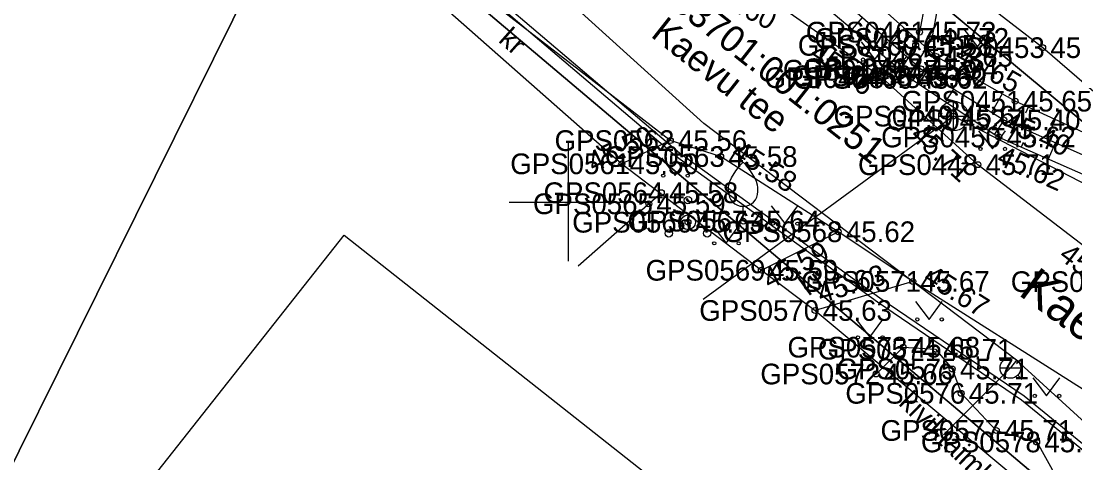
# Model space of a CAD drawing. Extents: x 551623 to 559850, y 6561220 to 6567135.
# Drawn here: x 557031.47 to 557067.16, y 6565491.17 to 6565506.14 of the extents above; entities that cross this region are included whole.
import ezdxf

# ---------------------------------------------------------------- set-up
doc = ezdxf.new("R2010")
doc.units = 0
for name, color, linetype in [('HALJASTUS', 7, 'Continuous'), ('Hoone Elu- või ühiskondlik hoone', 7, 'Continuous'), ('KKAEV', 7, 'Continuous'), ('KORGUS-EH2000', 7, 'Continuous'), ('KTRASS', 7, 'Continuous'), ('MOOTKORG-EH2000', 7, 'Continuous'), ('MOOTMPUNKT', 7, 'Continuous'), ('MOOTNR', 7, 'Continuous'), ('MOOTPIIR', 7, 'Continuous'), ('MPKAABEL', 7, 'Continuous'), ('PIIR', 7, 'Continuous'), ('PUU', 7, 'Continuous'), ('RELJEEF', 7, 'Continuous'), ('TEE', 7, 'Continuous'), ('VKAEV', 7, 'Continuous'), ('VORK', 7, 'Continuous'), ('VTRASS', 7, 'Continuous')]:
    doc.layers.add(name, color=color, linetype=linetype)

msp = doc.modelspace()

# ---------------------------------------------------------------- linework, layer by layer
at = {"layer": 'HALJASTUS'}
for p, q in [((557063.4, 6565505.864), (557063.864, 6565505.257)), ((557063.864, 6565505.257), (557064.309, 6565505.864)), ((557059.921, 6565505.437), (557060.385, 6565504.83)), ((557060.385, 6565504.83), (557060.83, 6565505.437)), ((557063.902, 6565502.412), (557064.366, 6565501.805)), ((557064.366, 6565501.805), (557064.811, 6565502.412)), ((557053.158, 6565501.507), (557053.622, 6565500.9)), ((557053.622, 6565500.9), (557054.067, 6565501.507)), ((557056.872, 6565499.88), (557057.336, 6565499.273)), ((557057.336, 6565499.273), (557057.781, 6565499.88)), ((557054.884, 6565499.213), (557055.348, 6565498.607)), ((557055.348, 6565498.607), (557055.793, 6565499.213)), ((557061.762, 6565496.636), (557062.225, 6565496.03)), ((557062.225, 6565496.03), (557062.671, 6565496.636)), ((557059.752, 6565496.029), (557060.216, 6565495.423)), ((557060.216, 6565495.423), (557060.661, 6565496.029)), ((557065.739, 6565494.046), (557066.203, 6565493.439)), ((557066.203, 6565493.439), (557066.648, 6565494.046))]:
    msp.add_line(p, q, dxfattribs=at)
msp.add_lwpolyline([(557060.429, 6565494.18), (557061.347, 6565495.088), (557062.443, 6565495.021), (557063.008, 6565494.351), (557063.308, 6565493.526), (557064.499, 6565492.268), (557065.868, 6565491.879), (557066.518, 6565490.721), (557068.083, 6565489.944), (557069.505, 6565489.482), (557070.218, 6565488.614), (557070.789, 6565486.914), (557070.598, 6565485.461), (557070.031, 6565483.729), (557068.526, 6565481.213), (557068.127, 6565477.895), (557067.822, 6565475.155), (557066.812, 6565474.329), (557066.413, 6565473.794), (557066.34, 6565471.703), (557065.865, 6565469.335), (557065.391, 6565467.853), (557064.251, 6565467.526), (557063.757, 6565467.649)], dxfattribs=at)
for centre in [(557063.463, 6565505.257), (557064.291, 6565505.257), (557059.984, 6565504.83), (557060.812, 6565504.83), (557063.965, 6565501.805), (557064.793, 6565501.805), (557053.221, 6565500.9), (557054.049, 6565500.9), (557056.935, 6565499.273), (557057.763, 6565499.273), (557054.947, 6565498.607), (557055.775, 6565498.607), (557061.824, 6565496.03), (557062.653, 6565496.03), (557059.815, 6565495.423), (557060.644, 6565495.423), (557065.801, 6565493.439), (557066.63, 6565493.439)]:
    msp.add_circle(centre, 0.055, dxfattribs=at)
at = {"layer": 'Hoone Elu- või ühiskondlik hoone'}
msp.add_lwpolyline([(557042.415, 6565498.886), (557058.923, 6565485.859), (557058.086, 6565484.798), (557061.11, 6565482.411), (557054.321, 6565473.809), (557051.265, 6565476.22), (557046.147, 6565469.734), (557036.394, 6565477.431), (557041.302, 6565483.651), (557034.579, 6565488.956)], close=True, dxfattribs=at)
at = {"layer": 'KKAEV'}
for p, q in [((557063.048, 6565502.416), (557063.048, 6565503.416)), ((557062.548, 6565502.916), (557063.548, 6565502.916))]:
    msp.add_line(p, q, dxfattribs=at)
msp.add_circle((557063.048, 6565502.916), 0.5, dxfattribs=at)
at = {"layer": 'KORGUS-EH2000'}
for centre in [(557066.071, 6565505.234), (557060.637, 6565504.217), (557065.14, 6565503.421), (557064.751, 6565502.786), (557064.588, 6565502.208), (557055.165, 6565501.546), (557051.821, 6565501.3), (557063.877, 6565501.27), (557053.156, 6565500.321), (557056.543, 6565497.694), (557061.669, 6565497.315), (557058.361, 6565496.331), (557060.429, 6565494.18)]:
    msp.add_circle(centre, 0.1, dxfattribs=at)
at = {"layer": 'KTRASS'}
msp.add_lwpolyline([(557074.882, 6565496.793), (557063.048, 6565502.916), (557054.573, 6565496.708)], dxfattribs=at)
at = {"layer": 'MOOTMPUNKT'}
for centre in [(557061.901, 6565505.76), (557062.328, 6565505.547), (557061.77, 6565505.315), (557066.071, 6565505.234), (557062.461, 6565504.938), (557061.259, 6565504.47), (557061.943, 6565504.52), (557060.637, 6565504.217), (557061.56, 6565504.282), (557061.598, 6565504.195), (557065.14, 6565503.421), (557063.048, 6565502.916), (557064.751, 6565502.786), (557064.588, 6565502.208), (557053.46, 6565502.086), (557055.165, 6565501.546), (557051.821, 6565501.3), (557063.877, 6565501.27), (557053.156, 6565500.321), (557052.731, 6565499.946), (557054.058, 6565499.321), (557055.928, 6565499.36), (557059.147, 6565498.999), (557056.543, 6565497.694), (557061.669, 6565497.315), (557058.361, 6565496.331), (557061.347, 6565495.088), (557062.443, 6565495.021), (557063.008, 6565494.351), (557060.429, 6565494.18), (557063.308, 6565493.526), (557064.499, 6565492.268), (557065.868, 6565491.879)]:
    msp.add_circle(centre, 0.1, dxfattribs=at)
at = {"layer": 'MOOTPIIR'}
msp.add_lwpolyline([(557089.03, 6565541.834), (557085.345, 6565527.333), (557080.889, 6565513.915), (557075.446, 6565497.144), (557066.071, 6565505.234), (557062.432, 6565508.05), (557052.151, 6565518.21), (557049.841, 6565521.96), (557043.038, 6565528.084), (557041.653, 6565527.378), (557035.142, 6565521.224), (557033.675, 6565518.052), (557037.039, 6565514.186), (557039.045, 6565511.503), (557040.663, 6565511.34), (557044.564, 6565507.71), (557051.821, 6565501.3), (557056.543, 6565497.694), (557058.361, 6565496.331), (557067.757, 6565488.51)], dxfattribs=at)
at = {"layer": 'MPKAABEL'}
msp.add_line((557050.339, 6565497.839), (557053.156, 6565500.321), dxfattribs=at)
for points in [[(557105.948, 6565552.538), (557105.509, 6565552.544), (557103.165, 6565546.339), (557100.207, 6565538.214), (557099.367, 6565534.535), (557097.281, 6565528.61), (557094.889, 6565521.38), (557092.717, 6565516.421), (557091.623, 6565513.935), (557089.057, 6565506.872), (557084.72, 6565493.643), (557083.163, 6565488.768), (557080.193, 6565481.254), (557079.927, 6565481.17), (557074.171, 6565485.645), (557071.815, 6565488.222), (557065.445, 6565493.431), (557060.561, 6565496.745), (557053.766, 6565501.663), (557042.922, 6565510.883), (557041.82, 6565512.055), (557041.484, 6565511.936)], [(557041.614, 6565511.821), (557041.772, 6565511.886), (557042.818, 6565510.774), (557053.673, 6565501.545), (557060.475, 6565496.622), (557065.356, 6565493.311), (557071.711, 6565488.112), (557074.069, 6565485.535), (557079.835, 6565481.051), (557079.514, 6565479.177), (557067.572, 6565445.561), (557061.597, 6565429.033), (557050.98, 6565399.528), (557047.292, 6565389.968), (557045.893, 6565390.234), (557040.648, 6565392.251), (557039.149, 6565392.602)]]:
    msp.add_lwpolyline(points, dxfattribs=at)
at = {"layer": 'PIIR'}
for points in [[(557025.39, 6565597.47), (557102.77, 6565573.26), (557100.66, 6565572.69), (557096.67, 6565561.36), (557098, 6565559.71), (557076.42, 6565497.95), (557073.92, 6565497.32), (557050.16, 6565517.1), (557050.04, 6565519.69), (557042.48, 6565527.46), (557038.28, 6565523.47), (557016.16, 6565569.02)], [(557016.16, 6565569.02), (557038.28, 6565523.47), (557033.78, 6565519.2), (557041.27, 6565511.5), (557014.96, 6565458.42), (556988.06, 6565483.55)], [(557041.27, 6565511.5), (557071.98, 6565485.55), (557050.42, 6565425.29), (557014.96, 6565458.42)]]:
    msp.add_lwpolyline(points, close=True, dxfattribs=at)
msp.add_lwpolyline([(557128.11, 6565441.77), (557080.53, 6565479.22), (557071.98, 6565485.55), (557041.27, 6565511.5), (557033.78, 6565519.2), (557038.28, 6565523.47), (557042.48, 6565527.46), (557050.04, 6565519.69), (557050.16, 6565517.1), (557073.92, 6565497.32), (557086.02, 6565487.88), (557133.47, 6565450.53)], dxfattribs=at)
at = {"layer": 'PUU'}
for p, q in [((557055.928, 6565499.36), (557055.928, 6565499.86)), ((557056.328, 6565499.36), (557055.928, 6565499.36))]:
    msp.add_line(p, q, dxfattribs=at)
for points in [[(557055.428, 6565500.36), (557055.428, 6565500.51), (557055.438, 6565500.575), (557055.473, 6565500.705), (557055.533, 6565500.825), (557055.678, 6565501.06), (557055.838, 6565501.265), (557055.928, 6565501.36)], [(557056.428, 6565500.36), (557056.428, 6565500.51), (557056.418, 6565500.575), (557056.383, 6565500.705), (557056.323, 6565500.825), (557056.178, 6565501.06), (557056.018, 6565501.265), (557055.928, 6565501.36)]]:
    msp.add_lwpolyline(points, dxfattribs=at)
for centre, radius in [((557054.058, 6565500.071), 0.125), ((557054.058, 6565499.321), 0.25), ((557053.408, 6565498.946), 0.125), ((557054.708, 6565498.946), 0.125)]:
    msp.add_circle(centre, radius, dxfattribs=at)
msp.add_arc((557055.928, 6565500.36), 0.5, 180, 0, dxfattribs=at)
at = {"layer": 'RELJEEF'}
for p, q in [((557059.631, 6565505.858), (557059.969, 6565506.258)), ((557061.392, 6565505.892), (557060.949, 6565505.395)), ((557060.395, 6565505.213), (557060.492, 6565505.328)), ((557062.138, 6565505.226), (557062.007, 6565505.079)), ((557061.159, 6565504.567), (557061.471, 6565504.936)), ((557062.955, 6565504.658), (557062.634, 6565504.093)), ((557061.952, 6565503.961), (557062.03, 6565504.079)), ((557063.825, 6565504.166), (557063.723, 6565503.986)), ((557062.785, 6565503.407), (557063.064, 6565503.828)), ((557064.695, 6565503.673), (557064.337, 6565503.042)), ((557063.617, 6565502.854), (557063.707, 6565502.988)), ((557065.584, 6565503.217), (557065.493, 6565503.018)), ((557064.45, 6565502.3), (557064.768, 6565502.779)), ((557066.493, 6565502.801), (557066.195, 6565502.149)), ((557065.351, 6565501.871), (557065.423, 6565502.034)), ((557066.266, 6565501.466), (557066.507, 6565502.011))]:
    msp.add_line(p, q, dxfattribs=at)
for points in [[(557040.668, 6565524.403), (557040.72, 6565524.325), (557047.265, 6565519.235), (557048.092, 6565516.9), (557050.478, 6565513.691), (557055.107, 6565509.683), (557061.598, 6565504.195), (557064.588, 6565502.208), (557071.347, 6565499.218), (557072.586, 6565499.228), (557071.664, 6565500.433), (557065.14, 6565503.421), (557062.461, 6565504.938), (557056.314, 6565510.418), (557051.855, 6565514.939), (557049.384, 6565517.532), (557049.03, 6565520.213), (557043.224, 6565526.84), (557042.267, 6565528.022)], [(557040.657, 6565526.268), (557040.95, 6565525.648), (557041.713, 6565524.902), (557048.194, 6565519.769), (557048.512, 6565517.483), (557050.91, 6565514.289), (557055.64, 6565510.07), (557061.943, 6565504.52), (557064.751, 6565502.786), (557071.437, 6565499.834), (557072.586, 6565499.228)]]:
    msp.add_lwpolyline(points, dxfattribs=at)
at = {"layer": 'TEE'}
for p, q in [((557053.46, 6565502.086), (557051.821, 6565501.3)), ((557056.543, 6565497.694), (557059.147, 6565498.999)), ((557061.669, 6565497.315), (557058.361, 6565496.331))]:
    msp.add_line(p, q, dxfattribs=at)
for points in [[(557094.385, 6565540.223), (557089.288, 6565525.984), (557088.839, 6565525.533), (557087.571, 6565522.643), (557087.743, 6565521.936), (557084.5, 6565512.704), (557078.154, 6565494.394), (557076.49, 6565493.404), (557074.726, 6565493.342), (557073.086, 6565494.198), (557069.049, 6565497.308), (557063.877, 6565501.27), (557060.637, 6565504.217), (557057.29, 6565506.554), (557054.112, 6565508.272), (557052.882, 6565508.658), (557051.189, 6565510.415), (557048.91, 6565512.484), (557047.278, 6565515.906), (557045.38, 6565518.963), (557040.249, 6565523.777), (557038.79, 6565525.281)], [(557075.324, 6565486.609), (557074.539, 6565488.387), (557073.206, 6565489.998), (557061.669, 6565497.315), (557059.147, 6565498.999), (557055.165, 6565501.546), (557053.46, 6565502.086), (557044.984, 6565508.634), (557044.805, 6565510.265), (557039.808, 6565519.726), (557038.079, 6565520.586), (557036.311, 6565520.083), (557036.272, 6565520.133), (557035.142, 6565521.224)], [(557062.432, 6565508.05), (557062.087, 6565506.776), (557061.901, 6565505.76), (557061.77, 6565505.315), (557061.259, 6565504.47), (557061.56, 6565504.282), (557062.328, 6565505.547), (557062.523, 6565506.592), (557062.793, 6565507.684)]]:
    msp.add_lwpolyline(points, dxfattribs=at)
at = {"layer": 'VKAEV'}
for p, q in [((557064.73, 6565494.137), (557064.59, 6565493.997)), ((557064.627, 6565494.384), (557065.327, 6565494.384)), ((557065.225, 6565494.137), (557065.364, 6565493.997))]:
    msp.add_line(p, q, dxfattribs=at)
msp.add_circle((557064.977, 6565494.384), 0.35, dxfattribs=at)
at = {"layer": 'VORK'}
for p, q in [((557050, 6565502), (557050, 6565498)), ((557048, 6565500), (557052, 6565500))]:
    msp.add_line(p, q, dxfattribs=at)
at = {"layer": 'VTRASS'}
for points in [[(557073.992, 6565486.035), (557071.242, 6565489.115), (557065.182, 6565494.645), (557054.59, 6565502.66), (557039.782, 6565516.075), (557037.352, 6565519.685), (557036.622, 6565520.735)], [(557065.182, 6565494.645), (557064.977, 6565494.384), (557062.709, 6565492.12)]]:
    msp.add_lwpolyline(points, dxfattribs=at)

# ---------------------------------------------------------------- texts
at = {"layer": 'HALJASTUS'}
msp.add_text('kiviktaimla', height=0.7, rotation=315.8401, dxfattribs=at).set_placement((557061.159, 6565493.161))
at = {"layer": 'KORGUS-EH2000'}
for s, rotation, p in [(' 45.60', 331.6027, (557054.524, 6565507.046)), (' 45.66', 325.0755, (557057.912, 6565505.056)), (' 45.65', 330.4751, (557062.817, 6565504.941)), (' 45.40', 336.1709, (557064.43, 6565502.58)), (' 45.50', 25.6275, (557050.627, 6565500.876)), (' 45.71', 317.7117, (557061.355, 6565502.382)), (' 45.58', 327.4011, (557055.259, 6565501.693)), (' 45.62', 336.1337, (557064.234, 6565501.408)), (' 45.59', 26.6372, (557056.581, 6565496.912)), (' 45.74', 322.5427, (557066.369, 6565498.268)), (' 45.63', 16.571, (557058.311, 6565496.499)), (' 45.67', 327.6134, (557061.763, 6565497.463))]:
    msp.add_text(s, height=0.7, rotation=rotation, dxfattribs=at).set_placement(p)
for s, p in [(' 45.88', (557066.071, 6565504.884)), (' 45.58', (557053.156, 6565499.971)), (' 45.66', (557060.429, 6565493.83))]:
    msp.add_text(s, height=0.7, dxfattribs=at).set_placement(p)
at = {"layer": 'MOOTKORG-EH2000'}
for s, p in [(' 45.73', (557061.901, 6565505.41)), (' 45.72', (557062.328, 6565505.197)), (' 45.58', (557061.77, 6565504.965)), (' 45.88', (557066.071, 6565504.884)), (' 45.65', (557062.461, 6565504.588)), (' 45.59', (557061.259, 6565504.12)), (' 45.34', (557061.943, 6565504.17)), (' 45.66', (557060.637, 6565503.867)), (' 45.60', (557061.56, 6565503.932)), (' 45.62', (557061.598, 6565503.845)), (' 45.65', (557065.14, 6565503.071)), (' 45.61', (557063.048, 6565502.566)), (' 45.40', (557064.751, 6565502.436)), (' 45.56', (557053.46, 6565501.736)), (' 45.62', (557064.588, 6565501.858)), (' 45.50', (557051.821, 6565500.95)), (' 45.58', (557055.165, 6565501.196)), (' 45.71', (557063.877, 6565500.92)), (' 45.58', (557053.156, 6565499.971)), (' 45.59', (557052.731, 6565499.596)), (' 45.63', (557054.058, 6565498.971)), (' 45.64', (557055.928, 6565499.01)), (' 45.62', (557059.147, 6565498.649)), (' 45.59', (557056.543, 6565497.344)), (' 45.67', (557061.669, 6565496.965)), (' 45.63', (557058.361, 6565495.981)), (' 45.68', (557061.347, 6565494.738)), (' 45.71', (557062.443, 6565494.671)), (' 45.66', (557060.429, 6565493.83)), (' 45.71', (557063.008, 6565494.001)), (' 45.71', (557063.308, 6565493.176)), (' 45.71', (557064.499, 6565491.918)), (' 45.69', (557065.868, 6565491.529))]:
    msp.add_text(s, height=0.7, dxfattribs=at).set_placement(p)
at = {"layer": 'MOOTNR'}
for s, p in [('GPS0461 ', (557058.051, 6565505.41)), ('GPS0457 ', (557058.338, 6565505.197)), ('GPS0460 ', (557057.78, 6565504.965)), ('GPS0453 ', (557062.081, 6565504.884)), ('GPS0465 ', (557058.472, 6565504.588)), ('GPS0459 ', (557057.269, 6565504.12)), ('GPS0467 ', (557057.954, 6565504.17)), ('GPS0468 ', (557056.647, 6565503.867)), ('GPS0458 ', (557057.57, 6565503.932)), ('GPS0466 ', (557057.609, 6565503.845)), ('GPS0451 ', (557061.29, 6565503.071)), ('GPS0449 ', (557058.988, 6565502.566)), ('GPS0452 ', (557060.762, 6565502.436)), ('GPS0562 ', (557049.54, 6565501.736)), ('GPS0450 ', (557060.599, 6565501.858)), ('GPS0561 ', (557048.041, 6565500.95)), ('GPS0563 ', (557051.245, 6565501.196)), ('GPS0448 ', (557059.817, 6565500.92)), ('GPS0564 ', (557049.166, 6565499.971)), ('GPS0565 ', (557048.811, 6565499.596)), ('GPS0566 ', (557050.138, 6565498.971)), ('GPS0567 ', (557052.008, 6565499.01)), ('GPS0568 ', (557055.227, 6565498.649)), ('GPS0569 ', (557052.624, 6565497.344)), ('GPS0571 ', (557057.89, 6565496.965)), ('GPS0447 ', (557064.989, 6565496.958)), ('GPS0570 ', (557054.441, 6565495.981)), ('GPS0573 ', (557057.427, 6565494.738)), ('GPS0574 ', (557058.453, 6565494.671)), ('GPS0572 ', (557056.509, 6565493.83)), ('GPS0575 ', (557059.088, 6565494.001)), ('GPS0576 ', (557059.388, 6565493.176)), ('GPS0577 ', (557060.579, 6565491.918)), ('GPS0578 ', (557061.948, 6565491.529))]:
    msp.add_text(s, height=0.7, dxfattribs=at).set_placement(p)
at = {"layer": 'PIIR'}
for s, p in [('33701:001:0251', (557053.442, 6565506.631)), ('Kaevu tee', (557052.763, 6565505.629))]:
    msp.add_text(s, height=0.9, rotation=321.7924, dxfattribs=at).set_placement(p)
at = {"layer": 'TEE'}
for s, height, rotation, p in [('kr', 0.7, 318.3475, (557047.607, 6565505.456)), ('kr', 0.7, 35.9543, (557058.137, 6565496.804)), ('Kaevu tee', 1.2, 323.7791, (557065.212, 6565496.881))]:
    msp.add_text(s, height=height, rotation=rotation, dxfattribs=at).set_placement(p)

doc.saveas('drawing.dxf')
